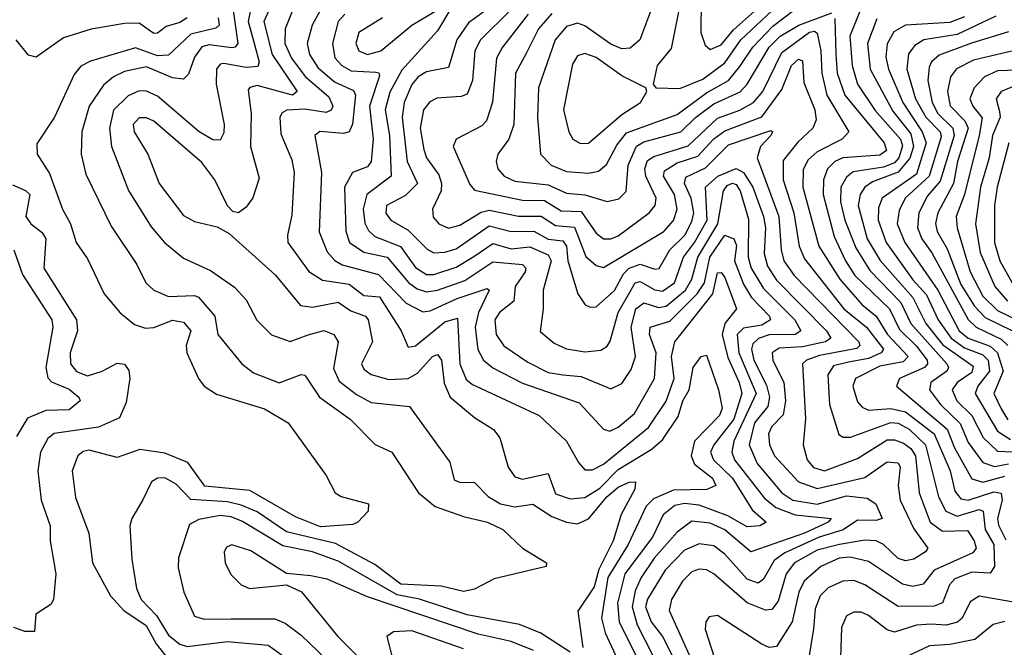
# Model space of a CAD drawing. Extents: x 1308313 to 1441400, y 959662 to 1036319.
# Tile 463 of 656: x 1403241 to 1405913, y 965365 to 967070. Entities that reach past the tile are written whole.
import ezdxf

# ---------------------------------------------------------------- set-up
doc = ezdxf.new("R2010")
doc.units = 0

msp = doc.modelspace()

# ---------------------------------------------------------------- linework, layer by layer
at = {"layer": '0CON10XD'}
for points in [[(1404595, 967159.7), (1404458.6, 967061.4), (1404427, 967015), (1404405, 966940), (1404345, 966928.6), (1404322.5, 966915), (1404305, 966893.7), (1404284.1, 966845), (1404278.4, 966805), (1404292, 966685), (1404320.7, 966625), (1404287.6, 966592.4), (1404236.6, 966565), (1404234.2, 966544.2), (1404248.2, 966525), (1404295, 966497.9), (1404346.4, 966446.4), (1404365, 966437), (1404395, 966438.2), (1404425, 966447.9), (1404515, 966510.1), (1404575, 966494.4), (1404635.8, 966495.8), (1404675, 966473.6), (1404715, 966469.3), (1404724.9, 966455), (1404728.6, 966415), (1404755.2, 966325.2), (1404775.8, 966295.8), (1404789.1, 966289.1), (1404805, 966290.3), (1404855, 966334.1), (1404880, 966380), (1404895.1, 966394.9), (1404925, 966406), (1404965, 966392), (1404976.1, 966393.9), (1405005.1, 966444.9), (1405045.6, 966485), (1405065, 966521.6), (1405070.3, 966545), (1405063.3, 966585), (1405044.7, 966625), (1405048.3, 966641.7), (1405102.1, 966667.8), (1405165, 966729.6), (1405279.2, 966769.2), (1405283.8, 966765), (1405279.7, 966755), (1405251.4, 966725), (1405242.5, 966695), (1405301, 966535), (1405307.3, 966445), (1405314.9, 966415), (1405342.5, 966375), (1405482.3, 966232.3), (1405518.7, 966195), (1405521.2, 966185), (1405513.3, 966176.7), (1405411.9, 966158.1), (1405375.9, 966145), (1405365.2, 966135), (1405373.8, 965986.2), (1405367.6, 965915), (1405377.8, 965875), (1405395, 965853.6), (1405425.1, 965844.9), (1405515, 965878.5), (1405595, 965928.5), (1405615, 965929), (1405639.4, 965919.4), (1405659.6, 965905), (1405671.8, 965885), (1405682.1, 965785), (1405711.8, 965705), (1405745, 965681), (1405812.9, 965682.9), (1405831.5, 965655), (1405836.6, 965635), (1405827.6, 965622.4), (1405722.4, 965575), (1405692.7, 965537.3), (1405665, 965530.7), (1405636.9, 965536.9), (1405545, 965598.2), (1405495, 965610.3), (1405465, 965607.8), (1405415, 965584.5), (1405369.8, 965545), (1405355.7, 965515), (1405337, 965435), (1405295, 965367.3), (1405275, 965365.3), (1405255, 965374.3), (1405135, 965451.8), (1405112, 965448), (1405103.1, 965435), (1405101.4, 965415), (1405135, 965310.9)], [(1403873, 967123), (1403860.5, 967065), (1403875, 967012.4), (1403891, 966955), (1403886.9, 966943.1), (1403855, 966940.2), (1403795, 966951), (1403785, 966948.8), (1403775.3, 966935), (1403774.4, 966895), (1403795.9, 966785), (1403795, 966762.5), (1403785, 966742.5), (1403765, 966743.5), (1403728.1, 966765), (1403615, 966862.5), (1403585, 966875.6), (1403565, 966876.2), (1403535, 966862.8), (1403495.6, 966824.4), (1403484.5, 966775), (1403489.6, 966725), (1403536, 966606), (1403597.1, 966507.1), (1403633.4, 966465), (1403685, 966421.8), (1403758.9, 966388.9), (1403823.9, 966343.9), (1403855, 966308.9), (1403884.1, 966254.1), (1403924.4, 966214.4), (1403975, 966196.2), (1404023.9, 966213.9), (1404066.2, 966226.2), (1404093.6, 966215), (1404104.7, 966194.7), (1404092.4, 966122.4), (1404108.2, 966088.2), (1404155, 966051.6), (1404195, 966030), (1404299.1, 966019.1), (1404407.8, 965867.8), (1404420, 965820), (1404434, 965814), (1404475, 965813.2), (1404512.4, 965775), (1404545.5, 965755.5), (1404585, 965747), (1404633.8, 965753.8), (1404685, 965721), (1404725, 965705.2), (1404755, 965700.7), (1404785, 965714.4), (1404834.9, 965775), (1404865, 965800.1), (1404895, 965814.2), (1404912, 965815), (1404910, 965795), (1404873.6, 965726.4), (1404851.3, 965655), (1404812.9, 965577.2), (1404800.1, 965529.9), (1404756, 965464), (1404769.5, 965365)], [(1404964.4, 967125), (1404924.2, 967015), (1404897.4, 966992.6), (1404875, 966990.2), (1404845, 967003.1), (1404775, 967053.5), (1404755, 967060.6), (1404725, 967050.9), (1404694.5, 967015), (1404648.5, 966885), (1404645.8, 966805), (1404654.2, 966705), (1404683.2, 966675), (1404725, 966657.8), (1404785, 966653.2), (1404811.4, 966658.6), (1404833.3, 966676.7), (1404861.2, 966728.8), (1404887.3, 966762.7), (1405025, 966812.7), (1405105, 966870.8), (1405164.8, 966905), (1405195, 966942.3), (1405230.6, 966995), (1405285, 967052.2), (1405341.3, 967095)], [(1405031.2, 967105), (1405008.5, 966991.5), (1404971.3, 966945), (1404960, 966895), (1404967.5, 966885), (1405032.5, 966882.5), (1405095, 966908.4), (1405155, 966952.4), (1405198.1, 967015), (1405325, 967134.3)], [(1405090.6, 967125), (1405089.6, 967035), (1405100.9, 967000.9), (1405115, 966988.8), (1405145, 967001.7), (1405178, 967042), (1405267.8, 967122.2)], [(1404067, 967115), (1404034.5, 967055), (1404020.8, 967005), (1404027.1, 966975), (1404049.9, 966939.9), (1404095, 966901.1), (1404147.1, 966877.1), (1404152.4, 966865), (1404143.6, 966786.4), (1404134.5, 966765.5), (1404119.4, 966760.6), (1404055, 966766), (1404041.8, 966755), (1404059.7, 966655), (1404053.9, 966493.9), (1404075, 966439.1), (1404095.8, 966415.8), (1404116.1, 966403.9), (1404215, 966377.7), (1404290, 966300), (1404335, 966276.4), (1404355, 966279.1), (1404427.7, 966312.3), (1404509.9, 966339.9), (1404515.2, 966335), (1404485.8, 966275), (1404476.8, 966235), (1404484.2, 966174.1), (1404499.6, 966145), (1404524.5, 966124.4), (1404605, 966082.4), (1404759.4, 966029.4), (1404825, 965957.7), (1404842.3, 965952.3), (1404865, 965962.9), (1404909.5, 966000.5), (1404963.9, 966095), (1404968.4, 966165), (1404950.4, 966215), (1404951.9, 966235), (1405005, 966250.9), (1405079.5, 966325), (1405099.2, 966355), (1405113.6, 966425), (1405155, 966484.5), (1405179.4, 966475), (1405186.6, 966456.6), (1405180.9, 966415), (1405205, 966352), (1405226.8, 966315), (1405275.9, 966265), (1405278.3, 966255), (1405255, 966240.1), (1405205, 966231.7), (1405188, 966215), (1405192.5, 966165), (1405239.6, 966055), (1405179, 965925), (1405173.8, 965895), (1405180.6, 965875), (1405261.3, 965771.3), (1405293, 965745), (1405345.1, 965724.9), (1405442.9, 965715), (1405435.3, 965705), (1405371.1, 965675), (1405225, 965625.2), (1405155, 965684.9), (1405115, 965702.6), (1405065, 965708.3), (1405025, 965678.3), (1404962.5, 965607.5), (1404927.1, 965555), (1404910.8, 965519.2), (1404902.7, 965475), (1404916.3, 965426.3), (1405041.8, 965181.8)], [(1404225.3, 967074.7), (1404161.6, 967035), (1404152.6, 967005), (1404161, 966985), (1404185, 966975.7), (1404221.1, 966985), (1404304.7, 967055), (1404395, 967108.1)], [(1404413.3, 967105), (1404375, 967039.6), (1404277.6, 966932.4), (1404245, 966873.1), (1404232.6, 966825), (1404244.1, 966755), (1404248.8, 966645), (1404182.8, 966595), (1404173.4, 966555), (1404177.1, 966517.1), (1404187, 966497), (1404205, 966480.8), (1404274.3, 966454.3), (1404315, 966397.1), (1404345, 966377.5), (1404365, 966377.9), (1404425, 966398.1), (1404473.6, 966426.4), (1404525, 966462), (1404575, 966447.9), (1404625, 966453.4), (1404675, 966431.6), (1404682.9, 966415), (1404661.5, 966335), (1404661.9, 966285), (1404653.2, 966223.2), (1404691.5, 966191.5), (1404725, 966176.3), (1404775, 966167.8), (1404817.7, 966172.3), (1404835, 966183.1), (1404843.2, 966196.8), (1404864.9, 966275.1), (1404911.2, 966355), (1404925, 966358.9), (1404965, 966336.6), (1404985, 966333), (1405017.9, 966355), (1405042.3, 966425), (1405072.7, 966465), (1405106.4, 966525), (1405102.2, 966615), (1405135.5, 966644.5), (1405185, 966665.6), (1405205, 966655.1), (1405230.2, 966615), (1405259.7, 966535), (1405264.7, 966505), (1405261.7, 966435), (1405270.8, 966400.8), (1405295, 966362.9), (1405430.3, 966225), (1405441.9, 966205), (1405428.2, 966195), (1405365, 966181.1), (1405302.5, 966177.5), (1405283, 966165), (1405284.5, 966145), (1405314.6, 966085), (1405319.5, 966035), (1405312.9, 965997.1), (1405281.9, 965965), (1405273.1, 965945), (1405276.1, 965915), (1405289, 965885), (1405354.7, 965814.7), (1405405, 965796.5), (1405535, 965826.5), (1405595, 965869.4), (1405625, 965866.4), (1405630.2, 965855), (1405625.4, 965805), (1405630.5, 965765), (1405667.5, 965687.5), (1405705.4, 965635), (1405699.4, 965625), (1405667.9, 965605), (1405645, 965600), (1405625, 965606.5), (1405585, 965644.8), (1405565, 965654.5), (1405535, 965656.7), (1405465.6, 965645), (1405405, 965629), (1405343.5, 965595), (1405320.7, 965565), (1405299.3, 965490.7), (1405281.8, 965468.2), (1405265, 965466.8), (1405215, 965486.7), (1405124.6, 965564.6), (1405105, 965575.6), (1405085, 965577.6), (1405065, 965570), (1405039.6, 965545), (1405009.8, 965495), (1405003.9, 965465), (1405095, 965262.4)], [(1404573.6, 967096.4), (1404491.6, 967015), (1404476.1, 966985), (1404469.9, 966905), (1404455, 966867.3), (1404439.1, 966860.9), (1404373.2, 966856.8), (1404353.6, 966846.4), (1404336.9, 966825), (1404327.9, 966775), (1404337.4, 966717.4), (1404345.2, 966695), (1404378.1, 966648.1), (1404385.5, 966625), (1404384.5, 966605), (1404361.2, 966555), (1404363.3, 966533.3), (1404378.2, 966515), (1404405, 966504.1), (1404435, 966511.5), (1404493.1, 966546.9), (1404515, 966552.5), (1404595, 966536.5), (1404655.9, 966535.9), (1404695, 966510.6), (1404746.4, 966506.4), (1404777.1, 966427.1), (1404805, 966402.4), (1404825, 966397), (1404988.9, 966495), (1405015, 966524.2), (1405025.6, 966555), (1405017.8, 966595), (1404988.4, 966645), (1404990.5, 966659.5), (1405025, 966681.4), (1405081.2, 966698.8), (1405125, 966746.2), (1405155, 966767.7), (1405255, 966805.8), (1405309.6, 966880.4), (1405335.7, 966945), (1405355, 966962.8), (1405365, 966958.1), (1405369.4, 966899.4), (1405399.2, 966825), (1405402.4, 966797.6), (1405393.6, 966775), (1405352.7, 966737.3), (1405313, 966687), (1405312.7, 966635), (1405341.8, 966545), (1405356.2, 966455), (1405370.8, 966420.8), (1405477.7, 966285), (1405539, 966235), (1405585.7, 966175), (1405578.9, 966165), (1405545, 966149.6), (1405489.9, 966139.9), (1405450, 966130), (1405434.5, 966105), (1405438.5, 966025), (1405463.6, 965943.6), (1405475.7, 965935.7), (1405495.8, 965935.8), (1405605, 965975.7), (1405625, 965974.4), (1405655, 965957.8), (1405699.1, 965915), (1405734.3, 965774.3), (1405754.5, 965735), (1405785, 965721.7), (1405845, 965740.1), (1405855.5, 965735.6), (1405861.4, 965685), (1405884.3, 965645), (1405886.2, 965585), (1405875, 965567), (1405825, 965569.6), (1405778.7, 965551.3), (1405764.4, 965535.6), (1405745, 965486.3), (1405722.7, 965477.3), (1405625, 965476.7), (1405535, 965535.5), (1405505, 965546.8), (1405475, 965544.8), (1405435, 965527.4), (1405413, 965505), (1405400.2, 965469.8), (1405395.5, 965415.5), (1405379, 965315)], [(1403695.3, 967075), (1403675, 967062.3), (1403638.4, 967051.6), (1403615, 967032.8), (1403605, 967032.4), (1403565, 967060.4), (1403525, 967059.5), (1403435, 967043.8), (1403359.8, 967020.2), (1403285, 966967.8), (1403265, 966973.3), (1403231.1, 967015)], [(1403779.6, 967075), (1403782.4, 967055), (1403773.5, 967046.5), (1403705, 967030.9), (1403645, 966973.2), (1403615, 966971.5), (1403555, 966993.7), (1403432.6, 966957.4), (1403406.6, 966943.4), (1403388.8, 966921.2), (1403335.2, 966804.8), (1403287.4, 966732.6), (1403287.8, 966705), (1403322, 966652), (1403356.5, 966555), (1403378.8, 966515), (1403393.6, 966465), (1403425, 966420.5), (1403469.7, 966325), (1403513.5, 966273.5), (1403551.9, 966241.9), (1403582.2, 966232.2), (1403605, 966234), (1403655, 966253.7), (1403685, 966248.3), (1403705.2, 966225), (1403692.4, 966185), (1403694.2, 966165), (1403725.9, 966095), (1403741.8, 966075), (1403775, 966053), (1403905, 966013.1), (1403969.4, 965975), (1404072.1, 965832.1), (1404097.1, 965785), (1404113.3, 965775), (1404187.5, 965755), (1404186.7, 965735), (1404158.8, 965705), (1404145, 965698.9), (1404057, 965693), (1403989.7, 965719.7), (1403865, 965791.2), (1403742.9, 965802.9), (1403696.9, 965866.9), (1403635, 965893.1), (1403567, 965903), (1403505, 965880.8), (1403429.3, 965900.7), (1403412.7, 965897.3), (1403398.1, 965885), (1403382.8, 965845), (1403392.5, 965772.5), (1403428.4, 965675), (1403438.6, 965595), (1403487.2, 965505), (1403523, 965465), (1403584.4, 965425), (1403611.4, 965375), (1403647.9, 965327.9)], [(1403819.7, 967095), (1403832.7, 967005), (1403825.9, 966995), (1403816.3, 966993.7), (1403755, 967001.9), (1403735, 966996.4), (1403715, 966967.8), (1403698.6, 966921.4), (1403685, 966908.3), (1403655, 966911.6), (1403585, 966942.1), (1403525, 966929.3), (1403495.3, 966915), (1403468.4, 966891.6), (1403429, 966835), (1403409.2, 966765), (1403407.8, 966705), (1403420.6, 966650.6), (1403489.2, 966509.2), (1403558.4, 966405), (1403583.3, 966355), (1403605.2, 966335.2), (1403645, 966318.3), (1403715, 966321), (1403726.4, 966316.4), (1403770.4, 966265), (1403778.9, 966215), (1403844, 966135), (1403875, 966111.1), (1403945, 966083.8), (1404005, 966106), (1404015, 966104.6), (1404054.7, 966045), (1404137.8, 965985), (1404205.9, 965915.9), (1404251.2, 965895), (1404322.8, 965785), (1404368.1, 965748.1), (1404445, 965720.4), (1404510, 965705), (1404551.9, 965685), (1404605.7, 965635), (1404670.8, 965595), (1404670, 965585), (1404528.3, 965551.7), (1404475, 965523.6), (1404445, 965517.4), (1404385, 965531.7), (1404275, 965537), (1404205, 965590.2), (1404097.8, 965647.8), (1403965, 965679.1), (1403885, 965733.1), (1403841.5, 965751.5), (1403805, 965760.8), (1403705, 965767.1), (1403665, 965808.8), (1403635, 965826.1), (1403615, 965825.2), (1403598.5, 965815), (1403575, 965765.6), (1403545.4, 965715), (1403540, 965695), (1403545.3, 965604.7), (1403558, 965525), (1403570, 965495), (1403611.9, 965451.9), (1403645, 965398.6), (1403675, 965374.3), (1403695, 965367.8), (1403805, 965381.1), (1403915, 965371.2), (1404055, 965271.2)], [(1403916.9, 967095), (1403903.2, 967065), (1403926, 966975), (1403993.5, 966875), (1403981.2, 966865), (1403885, 966891.2), (1403865, 966885.8), (1403860.8, 966879.2), (1403868.7, 966815), (1403867.4, 966725), (1403890.6, 966639.4), (1403873.9, 966586.1), (1403855, 966560.6), (1403835, 966545.7), (1403818.9, 966548.9), (1403805, 966564.3), (1403770.6, 966635), (1403735, 966681.7), (1403604.6, 966794.6), (1403585, 966803.5), (1403565, 966803.3), (1403549, 966785), (1403551.5, 966765), (1403588.8, 966705), (1403619.5, 966625), (1403685, 966537.8), (1403715, 966521.9), (1403777.1, 966507.1), (1403808.8, 966488.8), (1403935, 966375.9), (1404003.3, 966293.3), (1404035, 966288.8), (1404105, 966303), (1404139.6, 966279.6), (1404179.2, 966265), (1404186.2, 966255), (1404198, 966195), (1404168.3, 966135), (1404175, 966120.4), (1404195, 966106.2), (1404242.9, 966092.9), (1404295, 966095.4), (1404320.4, 966109.6), (1404360.8, 966155), (1404375, 966160.4), (1404385.3, 966145.3), (1404392.7, 966082.7), (1404409.4, 966045), (1404475, 965989.6), (1404526.6, 965956.6), (1404544.1, 965934.1), (1404566.3, 965855), (1404585, 965828.2), (1404605, 965822.2), (1404675, 965837.3), (1404695, 965782.7), (1404735, 965768.7), (1404775, 965772.2), (1404815, 965797.2), (1404865, 965848), (1404955, 965902.2), (1404985, 965929.3), (1405027.5, 965992.5), (1405040.6, 966035), (1405057.6, 966065), (1405068.4, 966125), (1405090, 966155), (1405105, 966158.5), (1405137.5, 966065), (1405147.7, 966015), (1405140.2, 965995), (1405072.3, 965925), (1405062.8, 965885), (1405072.4, 965862.4), (1405121.4, 965825), (1405130, 965805), (1405105.9, 965794.1), (1405015, 965792.2), (1404960.9, 965769.1), (1404941.5, 965748.5), (1404892.6, 965645), (1404837, 965555), (1404820.1, 965445), (1404829.6, 965405), (1404880.3, 965295)], [(1403981.4, 967095), (1403960.8, 967045), (1403960.7, 967005), (1403978.5, 966965), (1404015.6, 966915.6), (1404080.1, 966860.1), (1404090.8, 966835), (1404086.2, 966823.8), (1404072.5, 966817.5), (1404015, 966827.1), (1403966, 966824), (1403953.2, 966816.8), (1403947, 966805), (1403949.6, 966759.6), (1403978.9, 966688.9), (1403986, 966655), (1403979, 966539), (1403967.2, 966485), (1403968.6, 966465), (1404025.9, 966385.9), (1404062.9, 966362.9), (1404135, 966351.3), (1404175, 966320.4), (1404216.9, 966316.9), (1404275.8, 966225), (1404295, 966180.5), (1404315, 966184.2), (1404395, 966249.1), (1404429, 966259), (1404435.1, 966135.1), (1404452.9, 966093), (1404469.5, 966079.5), (1404650.4, 965995), (1404725, 965925.4), (1404757.1, 965867.1), (1404775, 965847.2), (1404795, 965847), (1404825, 965863), (1404947.6, 965962.4), (1404995.8, 966034.2), (1405016.7, 966095), (1405009.4, 966155), (1405019.1, 966195), (1405121.7, 966325), (1405135, 966382.2), (1405145, 966383.6), (1405155, 966369.7), (1405186.3, 966285), (1405154.7, 966245), (1405147.2, 966215), (1405162.4, 966152.4), (1405193.9, 966085), (1405200.3, 966055), (1405178.6, 965985), (1405124.5, 965915), (1405116.1, 965895), (1405123.9, 965875), (1405175.2, 965825.2), (1405229.2, 965739.2), (1405266.9, 965705), (1405250, 965695), (1405215, 965692.7), (1405162.5, 965722.5), (1405085, 965751.3), (1405045, 965756.1), (1405019.1, 965750.9), (1404987.3, 965725), (1404958.7, 965665), (1404883.1, 965565), (1404863.1, 965485), (1404868.1, 965435), (1404992.2, 965185)], [(1404123.5, 967085), (1404105, 967064.6), (1404089.4, 967005), (1404096.2, 966966.2), (1404115.1, 966945.1), (1404140.8, 966930.8), (1404207.6, 966927.6), (1404215.5, 966925.5), (1404217.7, 966917.7), (1404190.3, 966835), (1404200.3, 966745), (1404194.3, 966685), (1404185, 966670.5), (1404144, 966655), (1404122.6, 966615), (1404125.7, 966495.7), (1404136, 966465), (1404175, 966438.8), (1404238.3, 966425), (1404296, 966356), (1404319.3, 966339.3), (1404345, 966331.2), (1404375, 966334.9), (1404448.6, 966361.4), (1404525, 966412.1), (1404605, 966404.7), (1404614.2, 966395), (1404612.7, 966385), (1404585.2, 966345), (1404581.5, 966305), (1404543.3, 966275), (1404530.2, 966255), (1404534.2, 966215), (1404555, 966183.8), (1404619.5, 966139.5), (1404675, 966111.8), (1404714.6, 966105.4), (1404765, 966101), (1404845, 966067.1), (1404875, 966082), (1404900.4, 966119.6), (1404912.5, 966155), (1404900.6, 966235), (1404912.7, 966285), (1404935, 966301), (1404975, 966288.2), (1404995, 966292.3), (1405048, 966335), (1405065.1, 966365), (1405081.3, 966425), (1405136, 966515), (1405150.7, 966605), (1405160.8, 966619.2), (1405175, 966625.5), (1405185, 966621.8), (1405195.9, 966605), (1405218.4, 966528.4), (1405217.6, 966425), (1405225.7, 966395), (1405259.4, 966339.4), (1405344.3, 966255), (1405361.2, 966225), (1405345.4, 966214.6), (1405275, 966213.6), (1405246.2, 966203.8), (1405230.6, 966189.4), (1405227.4, 966175), (1405233.3, 966145), (1405267.7, 966077.7), (1405275.5, 966045), (1405271, 966019), (1405234.7, 965975), (1405220.8, 965915), (1405242.1, 965865), (1405309.3, 965785), (1405339.2, 965765), (1405405, 965754.5), (1405485, 965776.9), (1405540.7, 965770.7), (1405564.8, 965755), (1405581.8, 965715), (1405565, 965709.8), (1405515, 965710.4), (1405475.9, 965684.1), (1405410.4, 965665), (1405317.7, 965622.3), (1405288.5, 965601.5), (1405259.5, 965550.5), (1405245, 965539.6), (1405215, 965550.5), (1405155, 965618.4), (1405125, 965640.8), (1405085, 965646.9), (1405045, 965628.9), (1404992.4, 965575), (1404945, 965496.2), (1404939.1, 965475), (1404954.7, 965435), (1404985.4, 965395), (1405025, 965316.2)], [(1404621.2, 967085), (1404551.3, 966995), (1404535.3, 966965.3), (1404523.9, 966846.1), (1404508, 966795), (1404495, 966781.1), (1404425.6, 966745), (1404416.9, 966725), (1404462.2, 966622.2), (1404475, 966607.1), (1404605, 966580), (1404665, 966578.5), (1404710.7, 966550.7), (1404765, 966548.7), (1404805, 966490.2), (1404825, 966474.8), (1404845, 966474.8), (1404865, 966483.2), (1404948.9, 966545), (1404965.2, 966565), (1404968.5, 966585), (1404940.4, 966645), (1404937.8, 966665), (1404945, 966687.2), (1404961.7, 966698.3), (1405055, 966727), (1405135, 966802.6), (1405195, 966823.7), (1405232.7, 966845), (1405257.8, 966875), (1405309.6, 966980.4), (1405384.4, 967035.6), (1405398.2, 967038.2), (1405405, 967033.1), (1405415.3, 966985), (1405417.9, 966925), (1405431.7, 966865), (1405491.4, 966765), (1405473, 966745), (1405405, 966710.9), (1405380.9, 966689.1), (1405367.1, 966662.9), (1405366.1, 966615), (1405409.6, 966455), (1405466.4, 966365), (1405526.1, 966296.1), (1405565, 966264.5), (1405595.9, 966215), (1405651.8, 966155), (1405638.9, 966141.1), (1405575, 966128.5), (1405509.7, 966095), (1405502.4, 966075), (1405515, 966032.5), (1405527.2, 966017.2), (1405545, 966009.8), (1405605, 966013.8), (1405645, 966004.6), (1405722.6, 965945), (1405766.1, 965845), (1405779.3, 965789.3), (1405795, 965769), (1405815, 965765.1), (1405885, 965788.1), (1405904.4, 965784.4), (1405907.5, 965765), (1405894.9, 965715), (1405897.3, 965697.3), (1405917.2, 965657.2)], [(1404685, 967087), (1404648.6, 967045), (1404615, 966978.4), (1404586.8, 966925), (1404581.5, 966785), (1404568.3, 966745), (1404538.6, 966705), (1404534.2, 966685), (1404538.8, 966665), (1404555.9, 966645), (1404585, 966631.5), (1404675, 966621.5), (1404725, 966599.1), (1404775, 966594.4), (1404835, 966576.1), (1404866.6, 966583.4), (1404886.9, 966603.1), (1404892.5, 966675), (1404915, 966726.1), (1404935, 966737.8), (1405035, 966764.9), (1405075, 966804.1), (1405125, 966841.2), (1405196.4, 966873.6), (1405215.1, 966895), (1405275.1, 966994.9), (1405305.2, 967024.8), (1405355.4, 967054.6), (1405445, 967088.5)], [(1405453, 967073), (1405456.3, 966975), (1405459.7, 966925), (1405480.7, 966865), (1405587.2, 966735), (1405593.4, 966715), (1405575, 966702.3), (1405475, 966694.9), (1405453.5, 966685), (1405433.2, 966665), (1405422.5, 966635), (1405421.2, 966595), (1405451.4, 966481.4), (1405481.8, 966415), (1405507.8, 966375), (1405601.1, 966285), (1405628.6, 966228.6), (1405675, 966183.3), (1405703.5, 966145), (1405705.1, 966135), (1405696.5, 966125), (1405628.4, 966095), (1405620.6, 966075), (1405758.3, 965958.3), (1405777.6, 965907.6), (1405825, 965823.2), (1405855, 965814.1), (1405915, 965830.4)], [(1405521.6, 967095), (1405493.9, 967025), (1405500.3, 966945), (1405515.1, 966895), (1405562.9, 966822.9), (1405631.2, 966745), (1405636.9, 966726.9), (1405627.1, 966695), (1405615, 966681.1), (1405585, 966669.7), (1405503, 966657), (1405485, 966642.2), (1405469.9, 966615), (1405468.4, 966575), (1405480.4, 966525), (1405510.3, 966450.3), (1405548.6, 966388.6), (1405632.2, 966302.2), (1405659.7, 966245), (1405757, 966135), (1405761.5, 966125), (1405757.6, 966115), (1405713.3, 966085), (1405709.7, 966065), (1405740, 966025), (1405793.5, 965973.5), (1405815, 965922), (1405855, 965867.4), (1405886.2, 965856.2), (1405925, 965863.3)], [(1405567.6, 967072.4), (1405541.7, 967005), (1405549.5, 966935), (1405611, 966821), (1405659.4, 966759.4), (1405666.9, 966725), (1405656.4, 966693.6), (1405625, 966655.7), (1405555, 966629.3), (1405534.8, 966615), (1405521.8, 966595), (1405516.4, 966565), (1405540.8, 966475), (1405576.2, 966416.2), (1405665.3, 966315), (1405700, 966245), (1405746.7, 966186.7), (1405828.7, 966128.7), (1405825, 966112.1), (1405785.6, 966084.4), (1405771.8, 966065), (1405784.6, 966035), (1405825.1, 965995), (1405856.2, 965935), (1405895, 965898), (1405935, 965896.6)], [(1405805, 967077.2), (1405765, 967062.1), (1405644.7, 967055.3), (1405613.5, 967036.5), (1405595.4, 967004.6), (1405591.9, 966968.1), (1405598.8, 966935), (1405637.7, 966845), (1405690.2, 966765), (1405701.1, 966735), (1405675, 966650), (1405581.2, 966585), (1405571.3, 966558.7), (1405570.8, 966525), (1405592.2, 966465), (1405665, 966363.8), (1405702.4, 966322.4), (1405733.6, 966255), (1405768.8, 966205), (1405805, 966178.4), (1405855, 966160.1), (1405869.6, 966145), (1405873, 966115), (1405841.1, 966075), (1405834.3, 966055), (1405895, 965952.5), (1405930.2, 965930.2)], [(1405890.6, 967079.4), (1405785, 967029.9), (1405695, 967014.8), (1405670.7, 966999.3), (1405653.3, 966976.7), (1405648.4, 966935), (1405672.5, 966855), (1405700.2, 966805), (1405738.7, 966765), (1405742, 966752), (1405708.9, 966645), (1405644.1, 966585), (1405628.1, 966551.9), (1405622, 966515), (1405643.4, 966465), (1405732.8, 966335), (1405790.3, 966225), (1405815, 966204.7), (1405875, 966183.6), (1405894.4, 966165), (1405909.9, 966115), (1405884.6, 966055), (1405905, 966013.1), (1405922.9, 965982.9)], [(1405925, 967036.6), (1405823.7, 967006.3), (1405736.4, 966973.6), (1405716, 966955), (1405709.5, 966940.5), (1405705.9, 966905), (1405717.1, 966845), (1405732.9, 966815), (1405773.7, 966775), (1405777.4, 966755), (1405738.9, 966631.1), (1405705, 966591.6), (1405681, 966545), (1405677.8, 966505), (1405689.3, 966475), (1405716.4, 966436.4), (1405815.2, 966255.2), (1405836.6, 966235), (1405905, 966202.4), (1405923, 966185)], [(1404763.2, 966733.2), (1404785, 966734.8), (1404875, 966812.4), (1404926, 966845), (1404942.9, 966875), (1404940, 966885), (1404875, 966917.7), (1404805, 966967.1), (1404775, 966978.1), (1404755, 966971.3), (1404741, 966949), (1404716.5, 966825), (1404731.4, 966765), (1404742, 966745), (1404763.2, 966733.2)], [(1405936.9, 966985), (1405829.8, 966960.2), (1405783.8, 966936.2), (1405767.3, 966915), (1405759.3, 966875), (1405765.8, 966835.8), (1405806.3, 966795), (1405814.7, 966775), (1405785.8, 966685), (1405774.9, 966625.1), (1405733.1, 966545), (1405726.7, 966516.7), (1405730.7, 966495), (1405757.7, 966447.7), (1405795, 966351), (1405831.9, 966291.9), (1405861.5, 966261.5), (1405935.2, 966225)], [(1406024.7, 966935.3), (1405895, 966930.6), (1405859.5, 966915), (1405831.2, 966885), (1405819.6, 966855), (1405827.7, 966835), (1405853.3, 966803.2), (1405844.7, 966755), (1405804.9, 966595.1), (1405782.9, 966535), (1405784.9, 966505), (1405820.1, 966385), (1405855, 966319.2), (1405895, 966279.8), (1405965.6, 966245.6)], [(1405935, 966887), (1405905, 966875.2), (1405891.4, 966855), (1405900.3, 966820.3), (1405901.9, 966805), (1405880.9, 966755), (1405872.5, 966695), (1405848.8, 966615), (1405835.4, 966515), (1405847.4, 966437.4), (1405887.8, 966345), (1405921.9, 966305)], [(1405925.5, 966735), (1405894, 966615), (1405886.5, 966565), (1405886.3, 966465), (1405900.8, 966415), (1405934.1, 966355)], [(1403221.3, 966621.3), (1403256.3, 966606.3), (1403268.4, 966595), (1403257.4, 966535), (1403271.2, 966515), (1403301.8, 966491.8), (1403311.2, 966475), (1403306.4, 966395), (1403395.3, 966255), (1403397.5, 966225), (1403377.9, 966165), (1403378.4, 966135), (1403395, 966114.1), (1403425, 966102.7), (1403464.8, 966115.2), (1403505, 966137.1), (1403524.7, 966134.7), (1403536.9, 966116.9), (1403539.4, 966095), (1403529.9, 966030.1), (1403511.7, 965988.3), (1403455, 965963.7), (1403334.1, 965945.9), (1403317.2, 965932.8), (1403297.2, 965895), (1403289.6, 965845), (1403298.6, 965765), (1403323, 965695), (1403323.7, 965655), (1403338.5, 965565), (1403332.2, 965495), (1403325, 965481.4), (1403284.2, 965455.8), (1403281.2, 965408.8), (1403255, 965408.4), (1403225, 965419.7)], [(1403224.5, 966445), (1403247.9, 966377.9), (1403327.9, 966255), (1403330.4, 966235), (1403311.7, 966125), (1403316.9, 966096.9), (1403326.6, 966086.6), (1403375, 966066.7), (1403401.3, 966045), (1403404.6, 966035), (1403375, 966010), (1403311.2, 966008.8), (1403261.9, 965988.1), (1403232.2, 965937.8)], [(1404735, 965351.9), (1404655, 965403.5), (1404597.2, 965427.2), (1404455, 965453.8), (1404326, 965496), (1404265, 965508.1), (1404105, 965599.4), (1404035, 965624.9), (1403955, 965641.4), (1403845, 965706.9), (1403815, 965719.7), (1403785, 965723.3), (1403727.1, 965712.9), (1403701.4, 965698.6), (1403671.5, 965608.5), (1403671.1, 965581.1), (1403686.1, 965515), (1403715, 965450), (1403741.5, 965441.5), (1403815, 965443), (1403933.1, 965443.1), (1403961.1, 965431.1), (1404005, 965398.1), (1404119, 965289)], [(1404635, 965356.8), (1404575, 965381.2), (1404485, 965401.6), (1404185, 965502.2), (1404075, 965550.9), (1404030.8, 965559.2), (1403965, 965566.2), (1403867.8, 965627.8), (1403816.6, 965643.4), (1403802.4, 965637.6), (1403796, 965624), (1403798.6, 965595), (1403813.4, 965563.4), (1403841.5, 965535), (1403864, 965525), (1403965, 965535.6), (1404005.7, 965515.7), (1404103.9, 965395), (1404174.4, 965324.4)], [(1405938.3, 965488.3), (1405845, 965504.3), (1405820.9, 965489.1), (1405799, 965445), (1405786.4, 965433.6), (1405755, 965425.9), (1405715, 965428.7), (1405675, 965426), (1405615, 965407), (1405595, 965412.8), (1405545, 965451.9), (1405525, 965460.5), (1405505, 965461.2), (1405485, 965450.9), (1405470.9, 965419.1), (1405465.8, 965255)], [(1405914.8, 965435.2), (1405882.9, 965427.1), (1405833.5, 965386.5), (1405765, 965372.8), (1405710.5, 965369.5), (1405645, 965339)], [(1404445, 965361.2), (1404305, 965410.2), (1404255, 965407.7), (1404237.5, 965395), (1404252.3, 965335)]]:
    msp.add_lwpolyline(points, dxfattribs=at)

doc.saveas('drawing.dxf')
